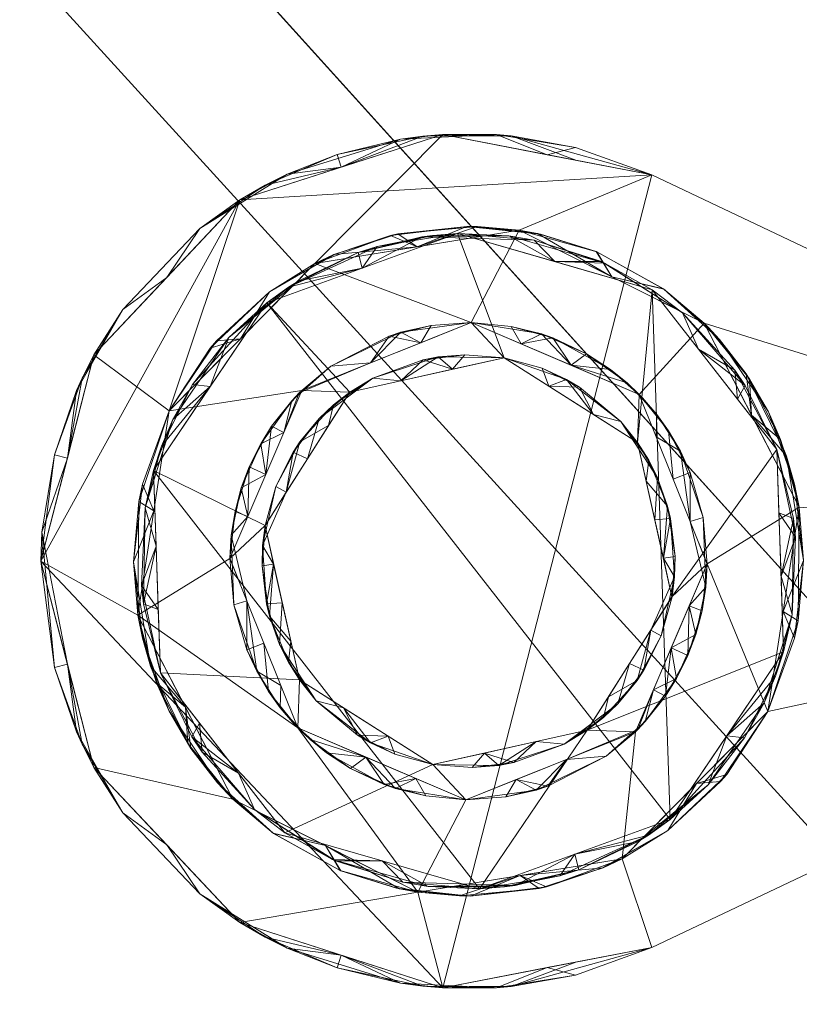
# Model space of a CAD drawing. Header units: millimetres. Extents: x -20851 to -17632, y 368 to 3070.
# Tile 445 of 656: x -19488 to -19433, y 2334 to 2404. Entities that reach past the tile are written whole.
import ezdxf

# ---------------------------------------------------------------- set-up
doc = ezdxf.new("R2010")
doc.units = ezdxf.units.MM
for name, color, linetype, lineweight in [('A-FLOR', 192, 'Continuous', 25), ('G-IMPT', 8, 'Continuous', 18), ('I-FURN', 30, 'Continuous', 18)]:
    doc.layers.add(name, color=color, linetype=linetype, lineweight=lineweight)

# ---------------------------------------------------------------- blocks, each defined once
blk = doc.blocks.new('Kitchen_Cabinets_FINSA_Pro-Oven-Larder-unit-rd4d_Blanc - Height - _2000 mm_-1376609-3D GeiniaSet Tek cas 3')
at = {"layer": 'G-IMPT'}
mesh = blk.add_polyface(dxfattribs=at)
corners = [(-284.11, -579, 2128.25), (-284.11, -35, 2128.25), (283.89, -35, 2128.25), (283.89, -579, 2128.25)]
mesh.append_faces([[corners[k] for k in face] for face in [(3, 0, 1, 2)]])
mesh = blk.add_polyface(dxfattribs=at)
corners = [(-284.11, -579, 2144.25), (283.89, -579, 2144.25), (283.89, -35, 2144.25), (-284.11, -35, 2144.25)]
mesh.append_faces([[corners[k] for k in face] for face in [(0, 1, 2, 3)]])
mesh = blk.add_polyface(dxfattribs=at)
corners = [(-284.11, -579, 145.25), (-284.11, -35, 145.25), (283.89, -35, 145.25), (283.89, -579, 145.25)]
mesh.append_faces([[corners[k] for k in face] for face in [(3, 0, 1, 2)]])
mesh = blk.add_polyface(dxfattribs=at)
corners = [(-284.11, -579, 161.25), (283.89, -579, 161.25), (283.89, -35, 161.25), (-284.11, -35, 161.25)]
mesh.append_faces([[corners[k] for k in face] for face in [(0, 1, 2, 3)]])
mesh = blk.add_polyface(dxfattribs=at)
corners = [(262.747, -475.895, 141), (248.076, -473.055, 141), (233.854, -477.645, 141), (223.612, -488.527, 141), (219.89, -503, 141), (223.612, -517.473, 141), (233.854, -528.355, 141), (248.076, -532.945, 141), (262.747, -530.105, 141), (262.747, -530.105, 143), (262.747, -530.105, 145), (248.076, -532.945, 145), (233.854, -528.355, 145), (223.612, -517.473, 145), (219.89, -503, 145), (223.612, -488.527, 145), (233.854, -477.645, 145), (248.076, -473.055, 145), (262.747, -475.895, 145), (262.747, -475.895, 143), (257.426, -474.865, 141), (252.882, -473.15, 142.754), (240.675, -474.45, 142.874), (231.046, -479.657, 143), (257.426, -531.135, 141), (252.882, -532.85, 142.754), (240.675, -531.55, 142.874), (231.046, -526.343, 143), (220.836, -495.528, 143), (220.836, -510.472, 143), (255.412, -474.475, 145), (251.849, -473.064, 143.984), (245.121, -473.381, 143.833), (240.965, -475.35, 145), (262.747, -475.895, 143.954), (257.401, -473.955, 143.527), (246.677, -473.173, 142.682), (237.164, -475.833, 143.937), (235.621, -476.611, 142.937), (240.965, -475.35, 141), (228.733, -483.086, 141), (225.637, -485.343, 142.435), (228.733, -483.086, 145), (225.637, -485.343, 143.819), (222.382, -491.029, 143.864), (221.751, -495.764, 145), (222.779, -490.155, 142.76), (255.412, -531.525, 145), (251.849, -532.936, 143.984), (245.121, -532.619, 143.833), (240.965, -530.65, 145), (262.747, -530.105, 143.954), (257.401, -532.045, 143.527), (246.677, -532.827, 142.682), (237.164, -530.167, 143.937), (235.621, -529.389, 142.937), (240.965, -530.65, 141), (228.733, -522.914, 145), (225.637, -520.657, 143.565), (228.733, -522.914, 141), (225.637, -520.657, 142.181), (222.382, -514.971, 142.136), (221.751, -510.236, 141), (222.779, -515.845, 143.24), (221.751, -495.764, 141), (221.751, -510.236, 145), (219.89, -503, 143.48), (219.959, -500.969, 142.24)]
mesh.append_faces([[corners[k] for k in face] for face in [(1, 21, 20), (24, 25, 7), (16, 23, 42), (59, 60, 5), (6, 27, 59), (45, 66, 14), (19, 35, 34), (2, 38, 39), (11, 48, 47), (12, 54, 50), (7, 53, 56)]], dxfattribs={"vtx0": -1, "vtx1": -1})
mesh.append_faces([[corners[k] for k in face] for face in [(22, 32, 36), (19, 20, 21), (34, 35, 30), (23, 40, 41), (21, 31, 35), (31, 32, 17), (37, 38, 23), (28, 45, 44), (29, 62, 61), (48, 53, 25), (67, 29, 66), (26, 54, 55), (25, 24, 9), (48, 49, 53), (58, 27, 57), (37, 32, 22), (52, 48, 25), (49, 54, 26), (50, 54, 49), (36, 32, 31), (36, 31, 21), (19, 21, 35), (37, 33, 32), (30, 35, 31), (21, 1, 36), (38, 37, 22), (23, 16, 37), (38, 22, 39), (2, 23, 38), (36, 39, 22), (46, 64, 28), (43, 23, 41), (43, 44, 15), (23, 43, 42), (44, 46, 28), (46, 43, 41), (43, 46, 44), (28, 66, 45), (3, 46, 41), (49, 48, 11), (52, 47, 48), (49, 26, 53), (9, 52, 25), (47, 52, 51), (53, 26, 56), (7, 25, 53), (12, 27, 54), (55, 54, 27), (27, 6, 55), (55, 56, 26), (63, 65, 29), (60, 27, 58), (60, 61, 5), (27, 60, 59), (61, 63, 29), (63, 60, 58), (60, 63, 61), (29, 67, 62), (13, 63, 58), (67, 66, 28), (65, 66, 29), (64, 67, 28)]], dxfattribs={"vtx0": -1, "vtx1": -1, "vtx2": -1})
mesh.append_faces([[corners[k] for k in face] for face in [(36, 1, 39), (46, 3, 64), (55, 6, 56), (31, 17, 30), (23, 2, 40), (49, 11, 50), (52, 9, 51), (27, 12, 57), (67, 64, 4), (66, 65, 14), (67, 4, 62)]], dxfattribs={"vtx0": -1, "vtx2": -1})
mesh.append_faces([[corners[k] for k in face] for face in [(40, 3, 41), (16, 33, 37), (15, 42, 43), (13, 65, 63), (57, 13, 58), (33, 17, 32), (45, 15, 44), (62, 5, 61)]], dxfattribs={"vtx1": -1, "vtx2": -1})
mesh.append_faces([[corners[k] for k in face] for face in [(30, 18, 34), (19, 0, 20), (24, 8, 9), (51, 10, 47)]], dxfattribs={"vtx2": -1})
mesh = blk.add_polyface(dxfattribs=at)
corners = [(262.747, -530.105, 141), (248.076, -532.945, 141), (233.854, -528.355, 141), (223.612, -517.473, 141), (219.89, -503, 141), (223.612, -488.527, 141), (233.854, -477.645, 141), (248.076, -473.055, 141), (262.747, -475.895, 141), (319.89, -503, 141), (270.884, -513.559, 141), (273.081, -499.203, 141), (266.42, -486.297, 141), (253.445, -479.77, 141), (239.112, -482.117, 141), (228.896, -492.441, 141), (226.699, -506.797, 141), (233.36, -519.703, 141), (246.335, -526.23, 141), (260.668, -523.883, 141)]
mesh.append_faces([[corners[k] for k in face] for face in [(11, 9, 10)]], dxfattribs={"vtx0": -1, "vtx1": -1})
mesh.append_faces([[corners[k] for k in face] for face in [(19, 0, 1, 18), (10, 9, 0, 19), (9, 11, 12)]], dxfattribs={"vtx0": -1, "vtx2": -1})
mesh.append_faces([[corners[k] for k in face] for face in [(1, 2, 18), (5, 6, 15)]], dxfattribs={"vtx1": -1, "vtx2": -1})
mesh.append_faces([[corners[k] for k in face] for face in [(3, 4, 16, 17), (17, 18, 2, 3), (4, 5, 15, 16), (14, 15, 6, 7), (7, 8, 13, 14), (12, 13, 8, 9)]], dxfattribs={"vtx1": -1, "vtx3": -1})
mesh = blk.add_polyface(dxfattribs=at)
corners = [(262.747, -530.105, 145), (319.89, -503, 145), (262.747, -475.895, 145), (248.076, -473.055, 145), (233.854, -477.645, 145), (223.612, -488.527, 145), (219.89, -503, 145), (223.612, -517.473, 145), (233.854, -528.355, 145), (248.076, -532.945, 145)]
mesh.append_faces([[corners[k] for k in face] for face in [(2, 9, 0, 1), (4, 2, 3)]], dxfattribs={"vtx0": -1})
mesh.append_faces([[corners[k] for k in face] for face in [(6, 9, 2, 4)]], dxfattribs={"vtx0": -1, "vtx1": -1, "vtx2": -1, "vtx3": -1})
mesh.append_faces([[corners[k] for k in face] for face in [(5, 6, 4)]], dxfattribs={"vtx1": -1})
mesh.append_faces([[corners[k] for k in face] for face in [(6, 7, 8, 9)]], dxfattribs={"vtx3": -1})
mesh = blk.add_polyface(dxfattribs=at)
corners = [(319.89, -503, 141), (262.747, -475.895, 141), (262.747, -475.895, 143), (262.747, -475.895, 145), (319.89, -503, 145)]
mesh.append_faces([[corners[k] for k in face] for face in [(2, 4, 0, 1)]], dxfattribs={"vtx0": -1})
mesh.append_faces([[corners[k] for k in face] for face in [(3, 4, 2)]], dxfattribs={"vtx1": -1})
mesh = blk.add_polyface(dxfattribs=at)
corners = [(228.896, -492.441, 141), (239.112, -482.117, 141), (253.445, -479.77, 141), (266.42, -486.297, 141), (273.081, -499.203, 141), (270.884, -513.559, 141), (270.884, -513.559, 135.5), (270.884, -513.559, 130), (270.884, -513.559, 124.5), (270.884, -513.559, 119), (273.081, -499.203, 119), (266.42, -486.297, 119), (253.445, -479.77, 119), (239.112, -482.117, 119), (228.896, -492.441, 119), (228.896, -492.441, 124.5), (228.896, -492.441, 130), (228.896, -492.441, 135.5), (233.899, -487.386, 141), (271.96, -506.529, 141), (233.899, -487.386, 119), (271.96, -506.529, 119), (232.205, -487.525, 132.75), (273.39, -502.954, 130), (272.76, -508.404, 132.75), (270.925, -492.522, 130), (235.917, -484.106, 126.618), (244.933, -480.029, 130), (273.014, -507.187, 125.961), (235.917, -484.106, 135.636), (240.534, -481.443, 133.951), (246.279, -480.944, 141), (240.449, -481.48, 126.907), (249.768, -479.5, 134.674), (258.85, -481.275, 130), (246.279, -480.944, 119), (250.514, -479.508, 126.371), (254.936, -480.048, 134.309), (259.933, -483.033, 141), (254.739, -480.006, 128.29), (263.604, -483.916, 134.185), (259.933, -483.033, 119), (263.572, -483.893, 125.803), (267.503, -487.442, 129.949), (269.751, -492.75, 119), (269.751, -492.75, 141), (272.202, -495.622, 135.694), (272.76, -497.596, 128.896), (271.786, -494.467, 124.374), (269.594, -490.193, 124.639), (258.886, -481.29, 135.742), (269.367, -489.85, 135.339), (266.716, -486.594, 135.37), (231.768, -488.039, 125.653), (244.409, -480.148, 135.718)]
mesh.append_faces([[corners[k] for k in face] for face in [(7, 24, 6), (13, 32, 35), (19, 23, 4), (10, 28, 21), (2, 33, 31), (35, 36, 12), (3, 40, 38), (4, 46, 45), (11, 49, 44)]], dxfattribs={"vtx0": -1, "vtx1": -1})
mesh.append_faces([[corners[k] for k in face] for face in [(19, 6, 24), (33, 27, 54), (53, 26, 20), (53, 16, 22), (29, 30, 26), (32, 26, 30), (18, 29, 22), (49, 25, 48), (23, 47, 46), (23, 19, 24), (28, 23, 24), (28, 24, 7), (46, 47, 25), (42, 34, 40), (10, 23, 28), (28, 8, 21), (22, 17, 18), (33, 37, 39), (50, 40, 34), (54, 27, 30), (30, 29, 1), (26, 22, 29), (30, 27, 32), (32, 27, 35), (13, 26, 32), (37, 33, 2), (27, 33, 36), (50, 34, 37), (39, 12, 36), (36, 35, 27), (39, 37, 34), (39, 34, 41), (33, 39, 36), (43, 51, 25), (42, 41, 34), (43, 11, 42), (43, 42, 40), (43, 52, 51), (47, 48, 25), (23, 46, 4), (43, 49, 11), (51, 46, 25), (23, 10, 47), (10, 48, 47), (49, 48, 44), (43, 25, 49), (2, 50, 37), (40, 50, 38), (43, 40, 52), (46, 51, 45), (40, 3, 52), (3, 51, 52), (26, 53, 22), (1, 54, 30), (33, 54, 31)]], dxfattribs={"vtx0": -1, "vtx1": -1, "vtx2": -1})
mesh.append_faces([[corners[k] for k in face] for face in [(26, 13, 20), (53, 20, 14), (22, 16, 17), (28, 7, 8), (39, 41, 12), (48, 10, 44)]], dxfattribs={"vtx0": -1, "vtx2": -1})
mesh.append_faces([[corners[k] for k in face] for face in [(53, 14, 15, 16)]], dxfattribs={"vtx0": -1, "vtx3": -1})
mesh.append_faces([[corners[k] for k in face] for face in [(3, 45, 51), (18, 1, 29), (1, 31, 54), (2, 38, 50), (11, 41, 42)]], dxfattribs={"vtx1": -1, "vtx2": -1})
mesh.append_faces([[corners[k] for k in face] for face in [(8, 9, 21), (19, 5, 6), (17, 0, 18)]], dxfattribs={"vtx2": -1})
mesh = blk.add_polyface(dxfattribs=at)
corners = [(270.884, -513.559, 119), (260.668, -523.883, 119), (246.335, -526.23, 119), (233.36, -519.703, 119), (226.699, -506.797, 119), (228.896, -492.441, 119), (239.112, -482.117, 119), (253.445, -479.77, 119), (266.42, -486.297, 119), (273.081, -499.203, 119), (249.695, -519.749, 119), (261.595, -514.981, 119), (266.639, -503.195, 119), (261.871, -491.295, 119), (250.085, -486.251, 119), (238.185, -491.019, 119), (233.141, -502.805, 119), (237.909, -514.705, 119)]
mesh.append_faces([[corners[k] for k in face] for face in [(16, 4, 5, 15), (15, 5, 6, 14), (13, 8, 9, 12)]], dxfattribs={"vtx0": -1, "vtx2": -1})
mesh.append_faces([[corners[k] for k in face] for face in [(3, 4, 17, 2), (17, 10, 2), (16, 17, 4), (9, 0, 12), (6, 7, 14)]], dxfattribs={"vtx1": -1, "vtx2": -1})
mesh.append_faces([[corners[k] for k in face] for face in [(1, 2, 10, 11), (0, 1, 11, 12), (13, 14, 7, 8)]], dxfattribs={"vtx1": -1, "vtx3": -1})
mesh = blk.add_polyface(dxfattribs=at)
corners = [(228.27, -510.846), (228.27, -510.846, 4.25), (228.27, -510.846, 8.5), (228.27, -510.846, 12.75), (228.27, -510.846, 17), (227.787, -496.639, 17), (235.747, -484.862, 17), (249.11, -480.013, 17), (262.77, -483.945, 17), (271.511, -495.154, 17), (271.511, -495.154, 12.75), (271.511, -495.154, 8.5), (271.511, -495.154, 4.25), (271.511, -495.154), (262.77, -483.945), (249.11, -480.013), (235.747, -484.862), (227.787, -496.639), (266.031, -488.127), (227.967, -501.939), (266.031, -488.127, 17), (227.967, -501.939, 17), (268.577, -489.592, 6.375), (226.953, -504.696, 6.375), (264.91, -485.581, 10.506), (255.94, -481.979, 17), (227.195, -499.267, 10.506), (231.767, -490.751, 17), (268.771, -491.641, 17), (228.118, -506.393, 17), (252.715, -480.174, 8.5), (233.084, -487.298, 8.5), (242.149, -481.342, 8.5), (264.91, -485.581, 4.865), (259.432, -482.073, 7.686), (227.195, -499.267, 4.865), (229.148, -493.062, 7.686), (255.94, -481.979), (231.767, -490.751), (269.31, -490.677, 11.609), (227.087, -505.999, 11.609), (268.771, -491.641), (228.118, -506.393), (252.525, -480.996, 17), (254.497, -480.466, 12.75), (259.217, -481.976, 12.94), (247.364, -480.139, 5.945), (242.429, -482.438), (242.429, -482.438, 17), (246.617, -480.234, 11.761), (237.261, -483.778, 5.998), (237.993, -483.316, 11.84), (228.352, -494.932, 12.289), (230.518, -490.602, 11.885), (243.49, -480.908, 4.228)]
mesh.append_faces([[corners[k] for k in face] for face in [(41, 12, 13)]], dxfattribs={"vtx0": -1})
mesh.append_faces([[corners[k] for k in face] for face in [(19, 35, 17), (38, 31, 16), (47, 54, 15), (11, 39, 10), (15, 30, 37), (17, 36, 38), (48, 51, 6), (27, 52, 5), (6, 53, 27)]], dxfattribs={"vtx0": -1, "vtx1": -1})
mesh.append_faces([[corners[k] for k in face] for face in [(15, 46, 30), (39, 24, 20), (12, 41, 22), (23, 26, 35), (24, 34, 45), (39, 28, 10), (39, 11, 22), (33, 34, 24), (53, 52, 27), (49, 30, 46), (36, 52, 53), (33, 22, 18), (21, 26, 40), (36, 17, 35), (31, 53, 6), (3, 29, 40), (23, 42, 1), (45, 34, 44), (50, 16, 31), (26, 23, 40), (50, 51, 32), (51, 48, 32), (34, 37, 30), (22, 33, 24), (14, 34, 33), (23, 35, 19), (36, 35, 26), (52, 26, 5), (31, 38, 36), (24, 39, 22), (2, 40, 23), (48, 49, 32), (45, 44, 25), (34, 30, 44), (24, 45, 8), (46, 54, 32), (46, 32, 49), (44, 30, 49), (49, 7, 44), (51, 31, 6), (50, 32, 54), (31, 51, 50), (36, 26, 52), (31, 36, 53), (15, 54, 46), (50, 54, 47)]], dxfattribs={"vtx0": -1, "vtx1": -1, "vtx2": -1})
mesh.append_faces([[corners[k] for k in face] for face in [(24, 8, 20), (22, 11, 12), (23, 19, 42), (34, 14, 37), (40, 29, 21), (49, 48, 7), (50, 47, 16)]], dxfattribs={"vtx0": -1, "vtx2": -1})
mesh.append_faces([[corners[k] for k in face] for face in [(20, 28, 39), (21, 5, 26), (43, 25, 44, 7), (2, 3, 40), (1, 2, 23), (18, 14, 33), (41, 18, 22), (25, 8, 45)]], dxfattribs={"vtx1": -1, "vtx2": -1})
mesh.append_faces([[corners[k] for k in face] for face in [(42, 0, 1), (28, 9, 10), (3, 4, 29)]], dxfattribs={"vtx2": -1})
mesh = blk.add_polyface(dxfattribs=at)
corners = [(271.511, -495.154), (271.993, -509.361), (264.033, -521.138), (250.671, -525.987), (237.01, -522.055), (228.27, -510.846), (227.787, -496.639), (235.747, -484.862), (249.11, -480.013), (262.77, -483.945)]
mesh.append_faces([[corners[k] for k in face] for face in [(3, 6, 7, 2)]], dxfattribs={"vtx0": -1, "vtx2": -1})
mesh.append_faces([[corners[k] for k in face] for face in [(2, 7, 8, 9)]], dxfattribs={"vtx0": -1, "vtx3": -1})
mesh.append_faces([[corners[k] for k in face] for face in [(4, 5, 6, 3)]], dxfattribs={"vtx2": -1})
mesh.append_faces([[corners[k] for k in face] for face in [(9, 0, 1, 2)]], dxfattribs={"vtx3": -1})
mesh = blk.add_polyface(dxfattribs=at)
corners = [(271.511, -495.154, 17), (262.77, -483.945, 17), (249.11, -480.013, 17), (235.747, -484.862, 17), (227.787, -496.639, 17), (228.27, -510.846, 17), (237.01, -522.055, 17), (250.671, -525.987, 17), (264.033, -521.138, 17), (271.993, -509.361, 17), (247.39, -517.275, 17), (238.028, -511.326, 17), (235.615, -500.5, 17), (241.564, -491.138, 17), (252.39, -488.725, 17), (261.752, -494.674, 17), (264.165, -505.5, 17), (258.216, -514.862, 17)]
mesh.append_faces([[corners[k] for k in face] for face in [(7, 17, 10, 6), (6, 10, 11, 5), (5, 11, 12, 4), (13, 3, 4, 12)]], dxfattribs={"vtx0": -1, "vtx2": -1})
mesh.append_faces([[corners[k] for k in face] for face in [(8, 9, 17, 7)]], dxfattribs={"vtx1": -1, "vtx2": -1})
mesh.append_faces([[corners[k] for k in face] for face in [(16, 17, 9, 0), (15, 16, 0, 1), (14, 15, 1, 2), (2, 3, 13, 14)]], dxfattribs={"vtx1": -1, "vtx3": -1})
mesh = blk.add_polyface(dxfattribs=at)
corners = [(250.085, -486.251, 119), (250.085, -486.251, 94.5), (250.085, -486.251, 70), (250.085, -486.251, 45.5), (250.085, -486.251, 21), (238.185, -491.019, 21), (233.141, -502.805, 21), (237.909, -514.705, 21), (249.695, -519.749, 21), (249.695, -519.749, 45.5), (249.695, -519.749, 70), (249.695, -519.749, 94.5), (249.695, -519.749, 119), (237.909, -514.705, 119), (233.141, -502.805, 119), (238.185, -491.019, 119), (242.695, -516.753, 119), (243.017, -489.083, 119), (242.695, -516.753, 21), (243.017, -489.083, 21), (244.777, -518.951, 82.25), (245.15, -486.935, 82.25), (246.195, -518.251, 21), (246.551, -487.667, 21), (239.919, -516.459, 64.777), (235.525, -508.755, 119), (235.525, -508.755, 21), (240.236, -489.312, 64.777), (235.663, -496.912, 119), (235.663, -496.912, 21), (243.966, -518.667, 49.861), (246.888, -519.479, 57.75), (244.333, -487.199, 49.861), (247.273, -486.456, 57.75), (233.425, -506.076, 70), (235.856, -512.143, 62.704), (236.072, -493.533, 62.704), (233.506, -499.52, 69.058), (246.195, -518.251, 119), (246.551, -487.667, 119), (241.607, -517.558, 89.538), (238.77, -515.526, 91.384), (236.717, -511.73, 119), (235.027, -510.723, 90.852), (234.343, -509.234, 66.678), (234.333, -505.78, 21), (237.676, -514.462, 69.218), (236.678, -513.296, 91.414), (240.236, -489.312, 96.509), (237.487, -491.743, 88.23), (235.31, -494.754, 91.689), (233.95, -497.855, 93.614), (233.239, -501.183, 93.893), (234.402, -499.858, 119), (233.141, -502.794, 69.772), (234.509, -496.369, 68.39), (236.924, -493.965, 119), (234.333, -505.78, 119), (236.717, -511.73, 21), (238.015, -491.187, 49.636), (236.924, -493.965, 21), (234.402, -499.858, 21)]
mesh.append_faces([[corners[k] for k in face] for face in [(38, 11, 12)]], dxfattribs={"vtx0": -1})
mesh.append_faces([[corners[k] for k in face] for face in [(5, 59, 19), (22, 30, 18), (14, 52, 57), (17, 48, 15), (6, 37, 61), (28, 51, 53), (26, 44, 45), (60, 59, 5)]], dxfattribs={"vtx0": -1, "vtx1": -1})
mesh.append_faces([[corners[k] for k in face] for face in [(30, 24, 18), (20, 30, 31), (16, 40, 20), (40, 16, 41), (11, 38, 20), (35, 7, 46), (36, 29, 55), (47, 35, 46), (21, 27, 48), (32, 33, 23), (1, 21, 39), (21, 32, 27), (59, 27, 19), (7, 24, 46), (49, 15, 48), (31, 22, 9), (30, 20, 40), (20, 31, 10), (22, 31, 30), (27, 32, 19), (21, 2, 33), (23, 33, 3), (21, 33, 32), (53, 51, 52), (45, 44, 34), (24, 40, 41), (37, 6, 54), (49, 50, 56), (50, 51, 28), (30, 40, 24), (46, 24, 41), (35, 47, 43), (44, 35, 43), (26, 35, 44), (54, 45, 34), (46, 41, 47), (13, 47, 41), (42, 43, 47), (21, 48, 17), (27, 59, 49), (27, 49, 48), (50, 49, 36), (55, 50, 36), (55, 51, 50), (51, 37, 52), (37, 54, 52), (54, 34, 52), (55, 61, 37), (43, 57, 34), (59, 60, 36), (51, 55, 37), (57, 52, 34), (34, 44, 43), (49, 59, 36)]], dxfattribs={"vtx0": -1, "vtx1": -1, "vtx2": -1})
mesh.append_faces([[corners[k] for k in face] for face in [(20, 10, 11), (21, 17, 39), (54, 6, 45), (24, 7, 18), (55, 29, 61), (41, 16, 13), (52, 14, 53), (50, 28, 56)]], dxfattribs={"vtx0": -1, "vtx2": -1})
mesh.append_faces([[corners[k] for k in face] for face in [(43, 42, 25, 57), (35, 26, 58, 7)]], dxfattribs={"vtx0": -1, "vtx3": -1})
mesh.append_faces([[corners[k] for k in face] for face in [(0, 1, 39)]], dxfattribs={"vtx1": -1})
mesh.append_faces([[corners[k] for k in face] for face in [(2, 3, 33), (1, 2, 21), (13, 42, 47), (23, 19, 32), (9, 10, 31), (38, 16, 20), (56, 15, 49), (60, 29, 36)]], dxfattribs={"vtx1": -1, "vtx2": -1})
mesh.append_faces([[corners[k] for k in face] for face in [(22, 8, 9), (3, 4, 23)]], dxfattribs={"vtx2": -1})
mesh = blk.add_polyface(dxfattribs=at)
corners = [(249.695, -519.749, 21), (237.909, -514.705, 21), (233.141, -502.805, 21), (238.185, -491.019, 21), (250.085, -486.251, 21), (261.871, -491.295, 21), (266.639, -503.195, 21), (261.595, -514.981, 21), (247.39, -517.275, 21), (258.216, -514.862, 21), (264.165, -505.5, 21), (261.752, -494.674, 21), (252.39, -488.725, 21), (241.564, -491.138, 21), (235.615, -500.5, 21), (238.028, -511.326, 21)]
mesh.append_faces([[corners[k] for k in face] for face in [(15, 1, 2, 14), (1, 15, 8, 0), (14, 2, 3, 13), (13, 3, 4, 12), (0, 8, 9, 7), (7, 9, 10, 6), (6, 10, 11, 5), (12, 4, 5, 11)]], dxfattribs={"vtx0": -1, "vtx2": -1})
mesh = blk.add_polyface(dxfattribs=at)
corners = [(250.085, -486.251, 119), (261.871, -491.295, 119), (266.639, -503.195, 119), (261.595, -514.981, 119), (249.695, -519.749, 119), (249.695, -519.749, 94.5), (249.695, -519.749, 70), (249.695, -519.749, 45.5), (249.695, -519.749, 21), (261.595, -514.981, 21), (266.639, -503.195, 21), (261.871, -491.295, 21), (250.085, -486.251, 21), (250.085, -486.251, 45.5), (250.085, -486.251, 70), (250.085, -486.251, 94.5), (257.086, -489.247, 119), (256.763, -516.917, 119), (257.086, -489.247, 21), (256.763, -516.917, 21), (255.003, -487.049, 82.25), (254.63, -519.065, 82.25), (253.586, -487.749, 21), (253.229, -518.333, 21), (259.861, -489.541, 64.777), (264.255, -497.245, 119), (264.255, -497.245, 21), (259.544, -516.688, 64.777), (264.117, -509.088, 119), (264.117, -509.088, 21), (255.815, -487.333, 49.861), (252.892, -486.521, 57.75), (255.448, -518.801, 49.861), (252.508, -519.544, 57.75), (266.355, -499.924, 70), (263.925, -493.857, 62.704), (263.708, -512.467, 62.704), (266.275, -506.48, 69.058), (253.586, -487.749, 119), (253.229, -518.333, 119), (258.174, -488.442, 89.538), (261.011, -490.474, 91.384), (263.063, -494.27, 119), (264.753, -495.277, 90.852), (265.437, -496.766, 66.678), (265.447, -500.22, 21), (262.104, -491.538, 69.218), (263.102, -492.704, 91.414), (259.544, -516.688, 96.509), (262.293, -514.257, 88.23), (264.47, -511.246, 91.689), (265.83, -508.145, 93.614), (266.541, -504.817, 93.893), (265.378, -506.142, 119), (266.639, -503.206, 69.772), (265.272, -509.631, 68.39), (262.856, -512.035, 119), (265.447, -500.22, 119), (263.063, -494.27, 21), (261.765, -514.813, 49.636), (262.856, -512.035, 21), (265.378, -506.142, 21)]
mesh.append_faces([[corners[k] for k in face] for face in [(38, 15, 0)]], dxfattribs={"vtx0": -1})
mesh.append_faces([[corners[k] for k in face] for face in [(9, 59, 19), (22, 30, 18), (2, 52, 57), (17, 48, 3), (10, 37, 61), (28, 51, 53), (26, 44, 45), (60, 59, 9)]], dxfattribs={"vtx0": -1, "vtx1": -1})
mesh.append_faces([[corners[k] for k in face] for face in [(30, 24, 18), (20, 30, 31), (16, 40, 20), (40, 16, 41), (15, 38, 20), (44, 26, 35), (36, 29, 55), (47, 35, 46), (21, 27, 48), (32, 33, 23), (5, 21, 39), (21, 32, 27), (59, 27, 19), (11, 24, 46), (49, 3, 48), (31, 22, 13), (30, 20, 40), (20, 31, 14), (22, 31, 30), (27, 32, 19), (21, 6, 33), (23, 33, 7), (21, 33, 32), (53, 51, 52), (45, 44, 34), (24, 40, 41), (49, 50, 56), (50, 51, 28), (30, 40, 24), (46, 24, 41), (35, 47, 43), (44, 35, 43), (54, 45, 34), (46, 41, 47), (46, 35, 11), (1, 47, 41), (42, 43, 47), (21, 48, 17), (27, 59, 49), (27, 49, 48), (50, 49, 36), (55, 50, 36), (55, 51, 50), (51, 37, 52), (37, 54, 52), (54, 34, 52), (55, 61, 37), (43, 57, 34), (59, 60, 36), (51, 55, 37), (57, 52, 34), (34, 44, 43), (37, 10, 54), (49, 59, 36)]], dxfattribs={"vtx0": -1, "vtx1": -1, "vtx2": -1})
mesh.append_faces([[corners[k] for k in face] for face in [(20, 14, 15), (21, 17, 39), (54, 10, 45), (24, 11, 18), (55, 29, 61), (41, 16, 1), (52, 2, 53), (50, 28, 56)]], dxfattribs={"vtx0": -1, "vtx2": -1})
mesh.append_faces([[corners[k] for k in face] for face in [(43, 42, 25, 57)]], dxfattribs={"vtx0": -1, "vtx3": -1})
mesh.append_faces([[corners[k] for k in face] for face in [(4, 5, 39)]], dxfattribs={"vtx1": -1})
mesh.append_faces([[corners[k] for k in face] for face in [(6, 7, 33), (5, 6, 21), (1, 42, 47), (23, 19, 32), (13, 14, 31), (58, 11, 35, 26), (38, 16, 20), (56, 3, 49), (60, 29, 36)]], dxfattribs={"vtx1": -1, "vtx2": -1})
mesh.append_faces([[corners[k] for k in face] for face in [(22, 12, 13), (7, 8, 23)]], dxfattribs={"vtx2": -1})
mesh = blk.add_polyface(dxfattribs=at)
corners = [(252.39, -488.725, 17), (241.564, -491.138, 17), (235.615, -500.5, 17), (238.028, -511.326, 17), (247.39, -517.275, 17), (247.39, -517.275, 18), (247.39, -517.275, 19), (247.39, -517.275, 20), (247.39, -517.275, 21), (238.028, -511.326, 21), (235.615, -500.5, 21), (241.564, -491.138, 21), (252.39, -488.725, 21), (252.39, -488.725, 20), (252.39, -488.725, 19), (252.39, -488.725, 18), (245.149, -490.339, 17), (241.128, -513.296, 17), (245.149, -490.339, 21), (241.128, -513.296, 21), (247.764, -488.664, 18.5), (243.018, -515.759, 18.5), (248.77, -489.532, 21), (244.259, -515.286, 21), (243.172, -490.159, 19.125), (238.589, -495.819, 21), (238.589, -495.819, 17), (239.208, -512.794, 19.125), (236.821, -505.913, 17), (236.821, -505.913, 21), (236.377, -497.763, 19), (235.401, -503.333, 18.949), (239.41, -492.99, 19.468), (236.632, -508.852, 19.468), (246.719, -488.859, 19.828), (249.628, -488.51, 19.5), (242.101, -515.221, 19.828), (244.718, -516.538, 19.5), (243.172, -490.159, 17.932), (240.41, -492.038, 18.226), (238.065, -494.621, 18.359), (237.588, -495.339, 19.486), (240.077, -493.478, 17), (239.208, -512.794, 17.932), (237.249, -510.087, 18.226), (235.921, -506.861, 18.359), (235.709, -505.989, 19.496), (236.218, -503.206, 21), (235.439, -501.911, 19.975), (235.615, -500.501, 18.999), (237.425, -508.62, 17), (248.77, -489.532, 17), (244.259, -515.286, 17), (237.102, -498.159, 17), (237.102, -498.159, 21), (236.218, -503.206, 17), (240.077, -493.478, 21), (237.425, -508.62, 21)]
mesh.append_faces([[corners[k] for k in face] for face in [(51, 15, 0)]], dxfattribs={"vtx0": -1})
mesh.append_faces([[corners[k] for k in face] for face in [(19, 36, 23), (17, 43, 3)]], dxfattribs={"vtx0": -1, "vtx1": -1})
mesh.append_faces([[corners[k] for k in face] for face in [(21, 36, 27), (15, 51, 20), (36, 37, 23), (18, 34, 24), (32, 24, 39), (24, 32, 11), (20, 34, 35), (43, 27, 44), (49, 2, 31), (38, 20, 16), (32, 41, 25), (21, 27, 43), (5, 21, 52), (32, 39, 40), (46, 47, 48), (46, 33, 29), (33, 27, 9), (3, 43, 44), (38, 39, 24), (41, 32, 40), (31, 45, 46), (35, 22, 13), (24, 34, 20), (20, 35, 14), (22, 35, 34), (27, 36, 19), (21, 6, 37), (23, 37, 7), (21, 37, 36), (38, 1, 39), (20, 38, 24), (42, 40, 39), (41, 40, 30), (48, 54, 30), (21, 43, 17), (44, 27, 33), (45, 44, 33), (45, 50, 44), (46, 45, 33), (31, 46, 48), (49, 31, 48), (55, 45, 31), (40, 53, 30), (53, 49, 30), (54, 41, 30), (30, 49, 48)]], dxfattribs={"vtx0": -1, "vtx1": -1, "vtx2": -1})
mesh.append_faces([[corners[k] for k in face] for face in [(21, 17, 52), (49, 53, 2), (46, 29, 47), (39, 1, 42), (31, 2, 55), (48, 10, 54), (48, 47, 10)]], dxfattribs={"vtx0": -1, "vtx2": -1})
mesh.append_faces([[corners[k] for k in face] for face in [(45, 55, 28, 50), (40, 42, 26, 53), (32, 25, 56, 11), (33, 9, 57, 29)]], dxfattribs={"vtx0": -1, "vtx3": -1})
mesh.append_faces([[corners[k] for k in face] for face in [(16, 1, 38), (13, 14, 35), (18, 22, 34), (11, 18, 24), (19, 9, 27), (6, 7, 37), (5, 6, 21), (14, 15, 20), (54, 25, 41), (50, 3, 44), (51, 16, 20)]], dxfattribs={"vtx1": -1, "vtx2": -1})
mesh.append_faces([[corners[k] for k in face] for face in [(22, 12, 13), (52, 4, 5), (7, 8, 23)]], dxfattribs={"vtx2": -1})
mesh = blk.add_polyface(dxfattribs=at)
corners = [(252.39, -488.725, 17), (252.39, -488.725, 18), (252.39, -488.725, 19), (252.39, -488.725, 20), (252.39, -488.725, 21), (261.752, -494.674, 21), (264.165, -505.5, 21), (258.216, -514.862, 21), (247.39, -517.275, 21), (247.39, -517.275, 20), (247.39, -517.275, 19), (247.39, -517.275, 18), (247.39, -517.275, 17), (258.216, -514.862, 17), (264.165, -505.5, 17), (261.752, -494.674, 17), (254.632, -515.661, 17), (258.653, -492.704, 17), (254.632, -515.661, 21), (258.653, -492.704, 21), (252.017, -517.336, 18.5), (256.763, -490.241, 18.5), (251.011, -516.468, 21), (255.522, -490.714, 21), (256.608, -515.841, 19.125), (261.191, -510.181, 21), (261.191, -510.181, 17), (260.573, -493.206, 19.125), (262.959, -500.087, 17), (262.959, -500.087, 21), (263.403, -508.237, 19), (264.379, -502.667, 18.949), (260.37, -513.01, 19.468), (263.149, -497.148, 19.468), (253.062, -517.141, 19.828), (250.153, -517.49, 19.5), (257.679, -490.779, 19.828), (255.062, -489.462, 19.5), (256.608, -515.841, 17.932), (259.37, -513.962, 18.226), (261.715, -511.379, 18.359), (262.192, -510.661, 19.486), (259.704, -512.522, 17), (260.573, -493.206, 17.932), (262.532, -495.913, 18.226), (263.859, -499.139, 18.359), (264.071, -500.011, 19.496), (263.562, -502.794, 21), (264.342, -504.089, 19.975), (264.166, -505.499, 18.999), (262.356, -497.38, 17), (251.011, -516.468, 17), (255.522, -490.714, 17), (262.678, -507.841, 17), (262.678, -507.841, 21), (263.562, -502.794, 17), (259.704, -512.522, 21), (262.356, -497.38, 21)]
mesh.append_faces([[corners[k] for k in face] for face in [(51, 11, 12)]], dxfattribs={"vtx0": -1})
mesh.append_faces([[corners[k] for k in face] for face in [(19, 36, 23), (17, 43, 15)]], dxfattribs={"vtx0": -1, "vtx1": -1})
mesh.append_faces([[corners[k] for k in face] for face in [(21, 36, 27), (11, 51, 20), (36, 37, 23), (18, 34, 24), (32, 24, 39), (24, 32, 7), (20, 34, 35), (43, 27, 44), (49, 14, 31), (38, 20, 16), (21, 27, 43), (1, 21, 52), (32, 39, 40), (46, 47, 48), (46, 33, 29), (33, 27, 5), (15, 43, 44), (38, 39, 24), (41, 32, 40), (31, 45, 46), (35, 22, 9), (24, 34, 20), (20, 35, 10), (22, 35, 34), (27, 36, 19), (21, 2, 37), (23, 37, 3), (21, 37, 36), (38, 13, 39), (20, 38, 24), (42, 40, 39), (41, 40, 30), (48, 54, 30), (21, 43, 17), (44, 27, 33), (45, 44, 33), (45, 50, 44), (46, 45, 33), (31, 46, 48), (49, 31, 48), (55, 45, 31), (40, 53, 30), (53, 49, 30), (54, 41, 30), (30, 49, 48), (25, 32, 41)]], dxfattribs={"vtx0": -1, "vtx1": -1, "vtx2": -1})
mesh.append_faces([[corners[k] for k in face] for face in [(21, 17, 52), (49, 53, 14), (46, 29, 47), (39, 13, 42), (31, 14, 55), (48, 6, 54), (48, 47, 6)]], dxfattribs={"vtx0": -1, "vtx2": -1})
mesh.append_faces([[corners[k] for k in face] for face in [(32, 25, 56, 7), (45, 55, 28, 50), (40, 42, 26, 53), (33, 5, 57, 29)]], dxfattribs={"vtx0": -1, "vtx3": -1})
mesh.append_faces([[corners[k] for k in face] for face in [(16, 13, 38), (9, 10, 35), (18, 22, 34), (7, 18, 24), (19, 5, 27), (2, 3, 37), (1, 2, 21), (10, 11, 20), (54, 25, 41), (50, 15, 44), (51, 16, 20)]], dxfattribs={"vtx1": -1, "vtx2": -1})
mesh.append_faces([[corners[k] for k in face] for face in [(22, 8, 9), (52, 0, 1), (3, 4, 23)]], dxfattribs={"vtx2": -1})
mesh = blk.add_polyface(dxfattribs=at)
corners = [(228.896, -492.441, 141), (228.896, -492.441, 135.5), (228.896, -492.441, 130), (228.896, -492.441, 124.5), (228.896, -492.441, 119), (226.699, -506.797, 119), (233.36, -519.703, 119), (246.335, -526.23, 119), (260.668, -523.883, 119), (270.884, -513.559, 119), (270.884, -513.559, 124.5), (270.884, -513.559, 130), (270.884, -513.559, 135.5), (270.884, -513.559, 141), (260.668, -523.883, 141), (246.335, -526.23, 141), (233.36, -519.703, 141), (226.699, -506.797, 141), (265.882, -518.614, 141), (227.82, -499.471, 141), (265.882, -518.614, 119), (227.82, -499.471, 119), (267.575, -518.475, 132.75), (226.39, -503.046, 130), (227.02, -497.596, 132.75), (228.855, -513.478, 130), (263.864, -521.894, 126.618), (254.847, -525.971, 130), (226.766, -498.813, 125.961), (263.864, -521.894, 135.636), (259.247, -524.557, 133.951), (253.502, -525.056, 141), (259.331, -524.52, 126.907), (250.013, -526.5, 134.674), (240.931, -524.725, 130), (253.502, -525.056, 119), (249.266, -526.492, 126.371), (244.845, -525.952, 134.309), (239.848, -522.967, 141), (245.042, -525.994, 128.29), (236.177, -522.084, 134.185), (239.848, -522.967, 119), (236.209, -522.107, 125.803), (232.277, -518.558, 129.949), (230.03, -513.25, 119), (230.03, -513.25, 141), (227.579, -510.378, 135.694), (227.02, -508.404, 128.896), (227.994, -511.533, 124.374), (230.187, -515.807, 124.639), (240.894, -524.71, 135.742), (230.414, -516.15, 135.339), (233.065, -519.406, 135.37), (268.013, -517.961, 125.653), (255.372, -525.852, 135.718)]
mesh.append_faces([[corners[k] for k in face] for face in [(2, 24, 1), (8, 32, 35), (19, 23, 17), (5, 28, 21), (15, 33, 31), (35, 36, 7), (16, 40, 38), (17, 46, 45), (6, 49, 44)]], dxfattribs={"vtx0": -1, "vtx1": -1})
mesh.append_faces([[corners[k] for k in face] for face in [(19, 1, 24), (33, 27, 54), (53, 26, 20), (53, 11, 22), (29, 30, 26), (32, 26, 30), (18, 29, 22), (49, 25, 48), (23, 47, 46), (23, 19, 24), (28, 23, 24), (28, 24, 2), (46, 47, 25), (42, 34, 40), (5, 23, 28), (28, 3, 21), (22, 12, 18), (33, 37, 39), (50, 40, 34), (54, 27, 30), (30, 29, 14), (26, 22, 29), (30, 27, 32), (32, 27, 35), (8, 26, 32), (37, 33, 15), (27, 33, 36), (50, 34, 37), (39, 7, 36), (36, 35, 27), (39, 37, 34), (39, 34, 41), (33, 39, 36), (43, 51, 25), (42, 41, 34), (43, 6, 42), (43, 42, 40), (43, 52, 51), (47, 48, 25), (23, 46, 17), (43, 49, 6), (51, 46, 25), (23, 5, 47), (5, 48, 47), (49, 48, 44), (43, 25, 49), (15, 50, 37), (40, 50, 38), (43, 40, 52), (46, 51, 45), (40, 16, 52), (16, 51, 52), (26, 53, 22), (14, 54, 30), (33, 54, 31)]], dxfattribs={"vtx0": -1, "vtx1": -1, "vtx2": -1})
mesh.append_faces([[corners[k] for k in face] for face in [(26, 8, 20), (53, 20, 9), (22, 11, 12), (28, 2, 3), (39, 41, 7), (48, 5, 44)]], dxfattribs={"vtx0": -1, "vtx2": -1})
mesh.append_faces([[corners[k] for k in face] for face in [(53, 9, 10, 11)]], dxfattribs={"vtx0": -1, "vtx3": -1})
mesh.append_faces([[corners[k] for k in face] for face in [(16, 45, 51), (18, 14, 29), (14, 31, 54), (15, 38, 50), (6, 41, 42)]], dxfattribs={"vtx1": -1, "vtx2": -1})
mesh.append_faces([[corners[k] for k in face] for face in [(3, 4, 21), (19, 0, 1), (12, 13, 18)]], dxfattribs={"vtx2": -1})
mesh = blk.add_polyface(dxfattribs=at)
corners = [(228.27, -510.846), (237.01, -522.055), (250.671, -525.987), (264.033, -521.138), (271.993, -509.361), (271.511, -495.154), (271.511, -495.154, 4.25), (271.511, -495.154, 8.5), (271.511, -495.154, 12.75), (271.511, -495.154, 17), (271.993, -509.361, 17), (264.033, -521.138, 17), (250.671, -525.987, 17), (237.01, -522.055, 17), (228.27, -510.846, 17), (228.27, -510.846, 12.75), (228.27, -510.846, 8.5), (228.27, -510.846, 4.25), (233.749, -517.873), (271.813, -504.061), (233.749, -517.873, 17), (271.813, -504.061, 17), (231.203, -516.408, 6.375), (272.828, -501.304, 6.375), (234.87, -520.419, 10.506), (243.841, -524.021, 17), (272.585, -506.733, 10.506), (268.013, -515.249, 17), (231.009, -514.359, 17), (271.662, -499.607, 17), (247.065, -525.826, 8.5), (266.696, -518.702, 8.5), (257.631, -524.658, 8.5), (234.87, -520.419, 4.865), (240.348, -523.927, 7.686), (272.585, -506.733, 4.865), (270.633, -512.938, 7.686), (243.841, -524.021), (268.013, -515.249), (230.47, -515.323, 11.609), (272.694, -500.001, 11.609), (231.009, -514.359), (271.662, -499.607), (247.256, -525.004, 17), (245.283, -525.534, 12.75), (240.563, -524.024, 12.94), (252.416, -525.861, 5.945), (257.352, -523.562), (257.352, -523.562, 17), (253.163, -525.766, 11.761), (262.52, -522.222, 5.998), (261.787, -522.684, 11.84), (271.429, -511.068, 12.289), (269.262, -515.398, 11.885), (256.29, -525.092, 4.228)]
mesh.append_faces([[corners[k] for k in face] for face in [(41, 17, 0)]], dxfattribs={"vtx0": -1})
mesh.append_faces([[corners[k] for k in face] for face in [(19, 35, 4), (38, 31, 3), (47, 54, 2), (16, 39, 15), (2, 30, 37), (4, 36, 38), (48, 51, 11), (27, 52, 10), (11, 53, 27)]], dxfattribs={"vtx0": -1, "vtx1": -1})
mesh.append_faces([[corners[k] for k in face] for face in [(2, 46, 30), (39, 24, 20), (17, 41, 22), (23, 26, 35), (24, 34, 45), (39, 28, 15), (39, 16, 22), (33, 34, 24), (53, 52, 27), (49, 30, 46), (36, 52, 53), (33, 22, 18), (21, 26, 40), (36, 4, 35), (31, 53, 11), (8, 29, 40), (23, 42, 6), (45, 34, 44), (50, 3, 31), (26, 23, 40), (50, 51, 32), (51, 48, 32), (34, 37, 30), (22, 33, 24), (1, 34, 33), (23, 35, 19), (36, 35, 26), (52, 26, 10), (31, 38, 36), (24, 39, 22), (7, 40, 23), (48, 49, 32), (45, 44, 25), (34, 30, 44), (24, 45, 13), (46, 54, 32), (46, 32, 49), (44, 30, 49), (49, 12, 44), (51, 31, 11), (50, 32, 54), (31, 51, 50), (36, 26, 52), (31, 36, 53), (2, 54, 46), (50, 54, 47)]], dxfattribs={"vtx0": -1, "vtx1": -1, "vtx2": -1})
mesh.append_faces([[corners[k] for k in face] for face in [(24, 13, 20), (22, 16, 17), (23, 19, 42), (34, 1, 37), (40, 29, 21), (49, 48, 12), (50, 47, 3)]], dxfattribs={"vtx0": -1, "vtx2": -1})
mesh.append_faces([[corners[k] for k in face] for face in [(20, 28, 39), (21, 10, 26), (43, 25, 44, 12), (7, 8, 40), (6, 7, 23), (18, 1, 33), (41, 18, 22), (25, 13, 45)]], dxfattribs={"vtx1": -1, "vtx2": -1})
mesh.append_faces([[corners[k] for k in face] for face in [(42, 5, 6), (28, 14, 15), (8, 9, 29)]], dxfattribs={"vtx2": -1})
mesh = blk.add_polyface(dxfattribs=at)
corners = [(262.747, -530.105, 141), (319.89, -503, 141), (319.89, -503, 145), (262.747, -530.105, 145), (262.747, -530.105, 143)]
mesh.append_faces([[corners[k] for k in face] for face in [(4, 1, 2, 3)]], dxfattribs={"vtx0": -1})
mesh.append_faces([[corners[k] for k in face] for face in [(0, 1, 4)]], dxfattribs={"vtx1": -1})

msp = doc.modelspace()

# ---------------------------------------------------------------- block references
at = {"layer": 'I-FURN'}
msp.add_blockref('Kitchen_Cabinets_FINSA_Pro-Oven-Larder-unit-rd4d_Blanc - Height - _2000 mm_-1376609-3D GeiniaSet Tek cas 3', (-19706.541, 2868.526), dxfattribs=at)

# ---------------------------------------------------------------- meshes
at = {"layer": 'A-FLOR'}
mesh = msp.add_polyface(dxfattribs=at)
corners = [(-20615.541, 369.026, -250), (-20615.541, 2868.526, -250), (-17632.09, 2868.526, -250), (-17632.09, 369.026, -250), (-19796.298, 2816.887, -250), (-19798.002, 2829.828, -250), (-19802.997, 2841.887, -250), (-19810.943, 2852.242, -250), (-19821.298, 2860.188, -250), (-19833.357, 2865.183, -250), (-19846.298, 2866.887, -250), (-19859.239, 2865.183, -250), (-19871.298, 2860.188, -250), (-19881.653, 2852.242, -250), (-19889.599, 2841.887, -250), (-19894.594, 2829.828, -250), (-19896.298, 2816.887, -250), (-19894.594, 2803.946, -250), (-19889.599, 2791.887, -250), (-19881.653, 2781.531, -250), (-19871.298, 2773.586, -250), (-19859.239, 2768.59, -250), (-19846.298, 2766.887, -250), (-19833.357, 2768.59, -250), (-19821.298, 2773.586, -250), (-19810.943, 2781.531, -250), (-19802.997, 2791.887, -250), (-19798.002, 2803.946, -250)]
mesh.append_faces([[corners[k] for k in face] for face in [(13, 1, 12), (8, 2, 7)]], dxfattribs={"vtx0": -1, "vtx1": -1})
mesh.append_faces([[corners[k] for k in face] for face in [(0, 21, 22), (0, 22, 23), (1, 17, 18), (1, 19, 20), (1, 18, 19), (24, 3, 0, 23), (3, 24, 25, 2), (2, 26, 27), (2, 25, 26), (2, 27, 4), (1, 13, 14), (1, 10, 11), (2, 8, 9), (10, 1, 2), (2, 4, 5)]], dxfattribs={"vtx0": -1, "vtx2": -1})
mesh.append_faces([[corners[k] for k in face] for face in [(15, 16, 1), (14, 15, 1), (11, 12, 1), (16, 17, 1), (6, 7, 2), (5, 6, 2), (9, 10, 2)]], dxfattribs={"vtx1": -1, "vtx2": -1})
mesh.append_faces([[corners[k] for k in face] for face in [(20, 21, 0, 1)]], dxfattribs={"vtx1": -1, "vtx3": -1})
mesh = msp.add_polyface(dxfattribs=at)
corners = [(-20615.541, 369.026), (-17632.09, 369.026), (-17632.09, 2868.526), (-20615.541, 2868.526), (-19796.298, 2816.887), (-19798.002, 2803.946), (-19802.997, 2791.887), (-19810.943, 2781.531), (-19821.298, 2773.586), (-19833.357, 2768.59), (-19846.298, 2766.887), (-19859.239, 2768.59), (-19871.298, 2773.586), (-19881.653, 2781.531), (-19889.599, 2791.887), (-19894.594, 2803.946), (-19896.298, 2816.887), (-19894.594, 2829.828), (-19889.599, 2841.887), (-19881.653, 2852.242), (-19871.298, 2860.188), (-19859.239, 2865.183), (-19846.298, 2866.887), (-19833.357, 2865.183), (-19821.298, 2860.188), (-19810.943, 2852.242), (-19802.997, 2841.887), (-19798.002, 2829.828)]
mesh.append_faces([[corners[k] for k in face] for face in [(20, 3, 19), (4, 2, 27), (15, 3, 14), (14, 3, 13), (12, 0, 11), (6, 2, 5), (5, 2, 4)]], dxfattribs={"vtx0": -1, "vtx1": -1})
mesh.append_faces([[corners[k] for k in face] for face in [(3, 20, 21), (3, 21, 22), (3, 15, 16), (2, 22, 23), (22, 2, 3), (2, 23, 24), (0, 9, 10), (2, 6, 7, 1), (1, 7, 8)]], dxfattribs={"vtx0": -1, "vtx2": -1})
mesh.append_faces([[corners[k] for k in face] for face in [(16, 17, 3), (18, 19, 3), (17, 18, 3), (24, 25, 2), (26, 27, 2), (25, 26, 2), (10, 11, 0)]], dxfattribs={"vtx1": -1, "vtx2": -1})
mesh.append_faces([[corners[k] for k in face] for face in [(12, 13, 3, 0), (8, 9, 0, 1)]], dxfattribs={"vtx1": -1, "vtx3": -1})

doc.saveas('drawing.dxf')
